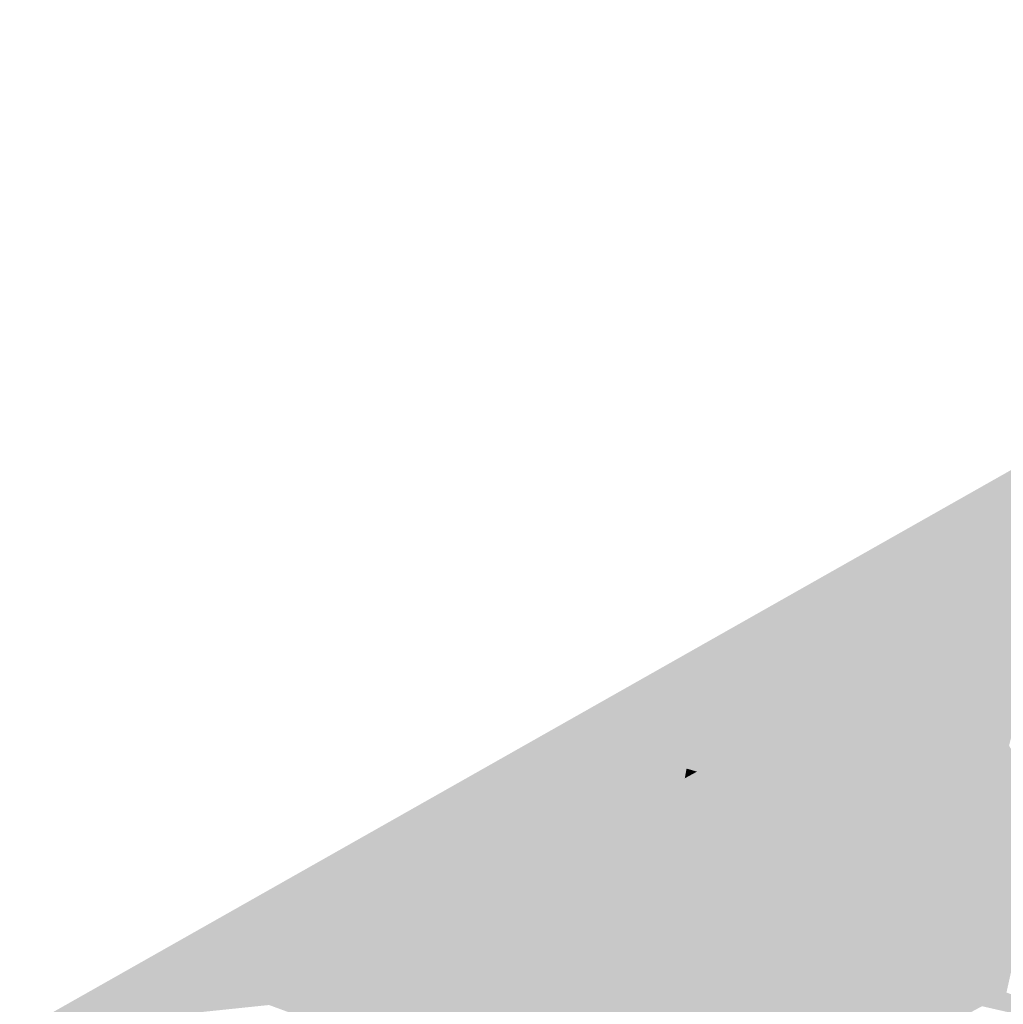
# Model space of a CAD drawing. Header units: metres. Extents: x 164696 to 183842, y 382615 to 387356.
# Tile 572 of 656: x 182672.87 to 182675.87, y 386630.75 to 386633.75. Entities that reach past the tile are written whole.
import ezdxf

# ---------------------------------------------------------------- set-up
doc = ezdxf.new("R2010")
doc.units = ezdxf.units.M
doc.layers.add('C3D-SURFACE_TINSURFACE', color=7, linetype='Continuous')

msp = doc.modelspace()

# ---------------------------------------------------------------- linework, layer by layer
at = {"layer": 'C3D-SURFACE_TINSURFACE', "color": 11, "linetype": 'Continuous', "lineweight": -3, "true_color": 0xff8585}
for points in [[(182678.3675, 386633.754), (182677.8686, 386633.5008), (182672.8697, 386630.6712)], [(182678.3675, 386633.754), (182672.8697, 386630.6712), (182674.8041, 386631.6715)], [(182678.3675, 386633.754), (182674.8041, 386631.6715), (182676.6432, 386632.6812)], [(182674.8041, 386631.6715), (182675.828, 386631.9506), (182676.6432, 386632.6812)], [(182675.828, 386631.9506), (182675.8653, 386631.9708), (182676.6432, 386632.6812)], [(182676.6432, 386632.6812), (182675.8653, 386631.9708), (182675.9025, 386631.9911)], [(182675.8666, 386631.5711), (182676.0143, 386632.0518), (182675.9771, 386632.0315)], [(182675.8847, 386631.5414), (182676.0143, 386632.0518), (182675.8666, 386631.5711)], [(182675.8666, 386631.5711), (182675.9771, 386632.0315), (182675.9398, 386632.0113)], [(182675.8666, 386631.5711), (182675.9398, 386632.0113), (182675.9025, 386631.9911)], [(182675.8666, 386631.5711), (182675.9025, 386631.9911), (182675.8653, 386631.9708)], [(182674.8041, 386631.6715), (182675.7535, 386631.909), (182675.828, 386631.9506)], [(182675.828, 386631.9506), (182675.7535, 386631.909), (182675.7907, 386631.9293)], [(182675.8666, 386631.5711), (182675.828, 386631.9506), (182675.7907, 386631.9293)], [(182675.8666, 386631.5711), (182675.8653, 386631.9708), (182675.828, 386631.9506)], [(182675.8666, 386631.5711), (182675.7907, 386631.9293), (182675.7535, 386631.909)], [(182674.8041, 386631.6715), (182675.7473, 386631.9057), (182675.7535, 386631.909)], [(182674.8041, 386631.6715), (182675.4312, 386631.8209), (182675.7473, 386631.9057)], [(182675.8666, 386631.5711), (182675.7535, 386631.909), (182675.7473, 386631.9057)], [(182675.8666, 386631.5711), (182675.7473, 386631.9057), (182675.758, 386631.8006)], [(182674.8041, 386631.6715), (182675.6044, 386631.8281), (182675.6138, 386631.8332)], [(182674.8041, 386631.6715), (182675.6138, 386631.8332), (182675.4622, 386631.8105)], [(182674.8041, 386631.6715), (182675.5951, 386631.8231), (182675.6044, 386631.8281)], [(182674.8041, 386631.6715), (182675.4037, 386631.7787), (182675.5951, 386631.8231)], [(182675.8666, 386631.5711), (182675.6044, 386631.8281), (182675.5951, 386631.8231)], [(182675.8666, 386631.5711), (182675.5951, 386631.8231), (182675.6233, 386631.7635)], [(182675.8666, 386631.5711), (182675.6138, 386631.8332), (182675.6044, 386631.8281)], [(182675.8666, 386631.5711), (182675.6839, 386631.7964), (182675.6138, 386631.8332)], [(182674.8041, 386631.6715), (182675.4056, 386631.807), (182675.4312, 386631.8209)], [(182674.8041, 386631.6715), (182675.4622, 386631.8105), (182675.4056, 386631.807)], [(182674.8041, 386631.6715), (182675.5299, 386631.7877), (182675.5392, 386631.7927)], [(182674.8041, 386631.6715), (182675.5392, 386631.7927), (182675.4037, 386631.7787)], [(182675.8666, 386631.5711), (182675.5392, 386631.7927), (182675.5299, 386631.7877)], [(182675.8666, 386631.5711), (182675.6233, 386631.7635), (182675.5392, 386631.7927)], [(182675.8666, 386631.5711), (182675.7311, 386631.7859), (182675.6839, 386631.7964)], [(182675.8666, 386631.5711), (182675.758, 386631.8006), (182675.7311, 386631.7859)], [(182674.8041, 386631.6715), (182675.4926, 386631.7674), (182675.5299, 386631.7877)], [(182674.8041, 386631.6715), (182675.4553, 386631.7472), (182675.4926, 386631.7674)], [(182675.8666, 386631.5711), (182675.4926, 386631.7674), (182675.4553, 386631.7472)], [(182675.8666, 386631.5711), (182675.5299, 386631.7877), (182675.4926, 386631.7674)], [(182674.8041, 386631.6715), (182675.4181, 386631.727), (182675.4553, 386631.7472)], [(182675.8666, 386631.5711), (182675.4553, 386631.7472), (182675.4181, 386631.727)], [(182674.8041, 386631.6715), (182675.3809, 386631.7056), (182675.4181, 386631.727)], [(182674.8041, 386631.6715), (182675.3436, 386631.6854), (182675.3809, 386631.7056)], [(182675.8666, 386631.5711), (182675.3809, 386631.7056), (182675.3436, 386631.6854)], [(182675.8666, 386631.5711), (182675.4181, 386631.727), (182675.3809, 386631.7056)], [(182674.8041, 386631.6715), (182675.3063, 386631.6652), (182675.3436, 386631.6854)], [(182675.9478, 386631.3665), (182675.3436, 386631.6854), (182675.3063, 386631.6652)], [(182675.8847, 386631.5414), (182675.8666, 386631.5711), (182675.3436, 386631.6854)], [(182675.8934, 386631.5248), (182675.8847, 386631.5414), (182675.3436, 386631.6854)], [(182675.9021, 386631.5081), (182675.8934, 386631.5248), (182675.3436, 386631.6854)], [(182675.9478, 386631.3665), (182675.9021, 386631.5081), (182675.3436, 386631.6854)], [(182674.8041, 386631.6715), (182672.8697, 386630.6712), (182674.0021, 386630.9538)], [(182674.8041, 386631.6715), (182674.0021, 386630.9538), (182674.0394, 386630.974)], [(182674.0766, 386630.9943), (182674.8041, 386631.6715), (182674.0394, 386630.974)], [(182674.0766, 386630.9943), (182674.1139, 386631.0145), (182674.8041, 386631.6715)], [(182674.1139, 386631.0145), (182674.1512, 386631.0347), (182674.8041, 386631.6715)], [(182674.1512, 386631.0347), (182674.1884, 386631.055), (182674.8041, 386631.6715)], [(182674.8041, 386631.6715), (182674.1884, 386631.055), (182674.2257, 386631.0763)], [(182674.8041, 386631.6715), (182674.2257, 386631.0763), (182674.263, 386631.0965)], [(182674.8041, 386631.6715), (182674.263, 386631.0965), (182674.3002, 386631.1168)], [(182674.3374, 386631.137), (182674.8041, 386631.6715), (182674.3002, 386631.1168)], [(182674.3374, 386631.137), (182674.3747, 386631.1572), (182674.8041, 386631.6715)], [(182674.3747, 386631.1572), (182674.412, 386631.1774), (182674.8041, 386631.6715)], [(182674.8041, 386631.6715), (182674.412, 386631.1774), (182674.4493, 386631.1977)], [(182674.8041, 386631.6715), (182674.4493, 386631.1977), (182674.4865, 386631.2179)], [(182674.5238, 386631.2381), (182674.8041, 386631.6715), (182674.4865, 386631.2179)], [(182674.5611, 386631.2584), (182674.8041, 386631.6715), (182674.5238, 386631.2381)], [(182674.5611, 386631.2584), (182674.5984, 386631.2797), (182674.8041, 386631.6715)], [(182674.5984, 386631.2797), (182674.6356, 386631.2999), (182674.8041, 386631.6715)], [(182674.8041, 386631.6715), (182674.6356, 386631.2999), (182674.6728, 386631.3202)], [(182674.8041, 386631.6715), (182674.6728, 386631.3202), (182674.7101, 386631.3404)], [(182674.8041, 386631.6715), (182674.7101, 386631.3404), (182674.8186, 386631.6433)], [(182674.8186, 386631.6433), (182674.7101, 386631.3404), (182674.7474, 386631.3606)], [(182674.8331, 386631.615), (182674.8186, 386631.6433), (182674.7474, 386631.3606)], [(182674.8041, 386631.6715), (182674.8186, 386631.6433), (182675.12, 386631.564)], [(182674.8041, 386631.6715), (182675.12, 386631.564), (182675.1573, 386631.5843)], [(182674.8041, 386631.6715), (182675.1573, 386631.5843), (182675.1945, 386631.6045)], [(182674.8041, 386631.6715), (182675.1945, 386631.6045), (182675.2318, 386631.6247)], [(182674.8041, 386631.6715), (182675.2318, 386631.6247), (182675.2691, 386631.6449)], [(182674.8041, 386631.6715), (182675.2691, 386631.6449), (182675.3063, 386631.6652)], [(182674.8331, 386631.615), (182675.0828, 386631.5438), (182674.8186, 386631.6433)], [(182674.8186, 386631.6433), (182675.0828, 386631.5438), (182675.12, 386631.564)], [(182675.0876, 386631.1284), (182675.2691, 386631.6449), (182675.2318, 386631.6247)], [(182675.1226, 386631.0657), (182675.2691, 386631.6449), (182675.0876, 386631.1284)], [(182675.1226, 386631.0657), (182675.3063, 386631.6652), (182675.2691, 386631.6449)], [(182675.9478, 386631.3665), (182675.3063, 386631.6652), (182675.1226, 386631.0657)], [(182674.8331, 386631.615), (182674.7474, 386631.3606), (182674.7846, 386631.3809)], [(182674.8476, 386631.5868), (182674.8331, 386631.615), (182674.7846, 386631.3809)], [(182674.8476, 386631.5868), (182675.0455, 386631.5236), (182674.8331, 386631.615)], [(182674.8331, 386631.615), (182675.0455, 386631.5236), (182675.0828, 386631.5438)], [(182675.0876, 386631.1284), (182675.2318, 386631.6247), (182675.1945, 386631.6045)], [(182674.8621, 386631.5585), (182674.8476, 386631.5868), (182674.7846, 386631.3809)], [(182674.8621, 386631.5585), (182675.0455, 386631.5236), (182674.8476, 386631.5868)], [(182675.0526, 386631.1911), (182675.1945, 386631.6045), (182675.1573, 386631.5843)], [(182675.0526, 386631.1911), (182675.0876, 386631.1284), (182675.1945, 386631.6045)], [(182675.0526, 386631.1911), (182675.1573, 386631.5843), (182675.12, 386631.564)], [(182674.8621, 386631.5585), (182674.7846, 386631.3809), (182674.8219, 386631.4011)], [(182674.8722, 386631.5356), (182674.8621, 386631.5585), (182674.8219, 386631.4011)], [(182674.8621, 386631.5585), (182674.8722, 386631.5356), (182675.0082, 386631.5033)], [(182674.8621, 386631.5585), (182675.0082, 386631.5033), (182675.0455, 386631.5236)], [(182675.0144, 386631.249), (182675.12, 386631.564), (182675.0828, 386631.5438)], [(182675.0314, 386631.22), (182675.12, 386631.564), (182675.0144, 386631.249)], [(182675.0314, 386631.22), (182675.0526, 386631.1911), (182675.12, 386631.564)], [(182674.8722, 386631.5356), (182674.8219, 386631.4011), (182674.8592, 386631.4213)], [(182674.8722, 386631.5356), (182674.8592, 386631.4213), (182674.9018, 386631.4711)], [(182674.8722, 386631.5356), (182674.9018, 386631.4711), (182674.9709, 386631.482)], [(182674.8722, 386631.5356), (182674.9709, 386631.482), (182675.0082, 386631.5033)], [(182674.9803, 386631.3072), (182675.0455, 386631.5236), (182675.0082, 386631.5033)], [(182674.9803, 386631.3072), (182674.9973, 386631.2781), (182675.0455, 386631.5236)], [(182674.9973, 386631.2781), (182675.0828, 386631.5438), (182675.0455, 386631.5236)], [(182674.9973, 386631.2781), (182675.0144, 386631.249), (182675.0828, 386631.5438)], [(182674.9463, 386631.3653), (182675.0082, 386631.5033), (182674.9709, 386631.482)], [(182674.9633, 386631.3362), (182675.0082, 386631.5033), (182674.9463, 386631.3653)], [(182674.9633, 386631.3362), (182674.9803, 386631.3072), (182675.0082, 386631.5033)], [(182674.9018, 386631.4711), (182674.8592, 386631.4213), (182674.8964, 386631.4415)], [(182674.9018, 386631.4711), (182674.8964, 386631.4415), (182674.9337, 386631.4618)], [(182674.9018, 386631.4711), (182674.9337, 386631.4618), (182674.9709, 386631.482)], [(182674.9314, 386631.4067), (182674.9709, 386631.482), (182674.9337, 386631.4618)], [(182674.9463, 386631.3653), (182674.9709, 386631.482), (182674.9314, 386631.4067)], [(182674.9314, 386631.4067), (182674.8964, 386631.4415), (182674.8592, 386631.4213)], [(182674.9314, 386631.4067), (182674.9337, 386631.4618), (182674.8964, 386631.4415)], [(182674.9463, 386631.3653), (182674.8592, 386631.4213), (182674.8219, 386631.4011)], [(182674.9463, 386631.3653), (182674.9314, 386631.4067), (182674.8592, 386631.4213)], [(182674.9803, 386631.3072), (182674.7846, 386631.3809), (182674.7474, 386631.3606)], [(182674.9633, 386631.3362), (182674.8219, 386631.4011), (182674.7846, 386631.3809)], [(182674.9633, 386631.3362), (182674.7846, 386631.3809), (182674.9803, 386631.3072)], [(182674.9633, 386631.3362), (182674.9463, 386631.3653), (182674.8219, 386631.4011)], [(182674.9973, 386631.2781), (182674.7474, 386631.3606), (182674.7101, 386631.3404)], [(182674.9803, 386631.3072), (182674.7474, 386631.3606), (182674.9973, 386631.2781)], [(182675.9478, 386631.3665), (182675.1226, 386631.0657), (182675.1538, 386631.014)], [(182675.957, 386631.3434), (182675.9478, 386631.3665), (182675.1538, 386631.014)], [(182675.957, 386631.3434), (182675.1538, 386631.014), (182675.1671, 386630.9863)], [(182675.9663, 386631.3203), (182675.957, 386631.3434), (182675.1671, 386630.9863)], [(182675.0314, 386631.22), (182674.6728, 386631.3202), (182674.6356, 386631.2999)], [(182675.0144, 386631.249), (182674.7101, 386631.3404), (182674.6728, 386631.3202)], [(182675.0314, 386631.22), (182675.0144, 386631.249), (182674.6728, 386631.3202)], [(182674.9973, 386631.2781), (182674.7101, 386631.3404), (182675.0144, 386631.249)], [(182675.9663, 386631.3203), (182675.1671, 386630.9863), (182675.1803, 386630.9586)], [(182675.9755, 386631.2972), (182675.9663, 386631.3203), (182675.1803, 386630.9586)], [(182675.0876, 386631.1284), (182674.6356, 386631.2999), (182674.5984, 386631.2797)], [(182675.0314, 386631.22), (182674.6356, 386631.2999), (182675.0526, 386631.1911)], [(182675.0876, 386631.1284), (182675.0526, 386631.1911), (182674.6356, 386631.2999)], [(182675.9755, 386631.2972), (182675.1803, 386630.9586), (182675.1935, 386630.9308)], [(182675.9755, 386631.2972), (182675.1935, 386630.9308), (182675.9848, 386631.2742)], [(182675.1226, 386631.0657), (182674.5611, 386631.2584), (182674.5238, 386631.2381)], [(182675.0876, 386631.1284), (182674.5984, 386631.2797), (182674.5611, 386631.2584)], [(182675.1226, 386631.0657), (182675.0876, 386631.1284), (182674.5611, 386631.2584)], [(182675.1935, 386630.9308), (182675.8021, 386630.7467), (182675.9848, 386631.2742)], [(182675.9848, 386631.2742), (182675.8021, 386630.7467), (182675.8393, 386630.7669)], [(182675.9848, 386631.2742), (182675.8393, 386630.7669), (182675.8766, 386630.7883)], [(182675.1226, 386631.0657), (182674.5238, 386631.2381), (182674.4865, 386631.2179)], [(182674.9446, 386630.2803), (182674.4493, 386631.1977), (182674.2116, 386630.5717)], [(182674.2116, 386630.5717), (182674.4493, 386631.1977), (182674.412, 386631.1774)], [(182675.1671, 386630.9863), (182674.4865, 386631.2179), (182674.4493, 386631.1977)], [(182675.1803, 386630.9586), (182674.4493, 386631.1977), (182674.9446, 386630.2803)], [(182675.1803, 386630.9586), (182675.1671, 386630.9863), (182674.4493, 386631.1977)], [(182675.1671, 386630.9863), (182675.1226, 386631.0657), (182674.4865, 386631.2179)], [(182674.2013, 386630.5977), (182674.412, 386631.1774), (182674.3747, 386631.1572)], [(182674.2013, 386630.5977), (182674.2116, 386630.5717), (182674.412, 386631.1774)], [(182674.3374, 386631.137), (182674.3002, 386631.1168), (182674.1718, 386630.6466)], [(182674.3374, 386631.137), (182674.1718, 386630.6466), (182674.2013, 386630.5977)], [(182674.3374, 386631.137), (182674.2013, 386630.5977), (182674.3747, 386631.1572)], [(182674.1718, 386630.6466), (182674.3002, 386631.1168), (182674.263, 386631.0965)], [(182674.1718, 386630.6466), (182674.263, 386631.0965), (182674.2257, 386631.0763)], [(182674.1718, 386630.6466), (182674.2257, 386631.0763), (182674.1884, 386631.055)], [(182674.1512, 386631.0347), (182674.1718, 386630.6466), (182674.1884, 386631.055)], [(182675.1671, 386630.9863), (182675.1538, 386631.014), (182675.1226, 386631.0657)], [(182674.0766, 386630.9943), (182674.1718, 386630.6466), (182674.1139, 386631.0145)], [(182674.1139, 386631.0145), (182674.1718, 386630.6466), (182674.1512, 386631.0347)], [(182674.0766, 386630.9943), (182674.0394, 386630.974), (182674.1718, 386630.6466)], [(182673.9649, 386630.9336), (182674.0021, 386630.9538), (182672.8697, 386630.6712)], [(182674.1718, 386630.6466), (182674.0021, 386630.9538), (182673.9649, 386630.9336)], [(182674.1718, 386630.6466), (182674.0394, 386630.974), (182674.0021, 386630.9538)], [(182675.1803, 386630.9586), (182674.9446, 386630.2803), (182674.9818, 386630.3005)], [(182675.1935, 386630.9308), (182675.1803, 386630.9586), (182674.9818, 386630.3005)], [(182673.9276, 386630.9134), (182673.9649, 386630.9336), (182672.8697, 386630.6712)], [(182674.1718, 386630.6466), (182673.9649, 386630.9336), (182673.9276, 386630.9134)], [(182675.1935, 386630.9308), (182674.9818, 386630.3005), (182675.0191, 386630.3208)], [(182675.2068, 386630.9031), (182675.1935, 386630.9308), (182675.0191, 386630.3208)], [(182675.1935, 386630.9308), (182675.7648, 386630.7265), (182675.8021, 386630.7467)], [(182675.1935, 386630.9308), (182675.2068, 386630.9031), (182675.7648, 386630.7265)], [(182673.8903, 386630.8931), (182673.9276, 386630.9134), (182672.8697, 386630.6712)], [(182673.853, 386630.8729), (182673.8903, 386630.8931), (182672.8697, 386630.6712)], [(182674.1718, 386630.6466), (182673.8903, 386630.8931), (182673.853, 386630.8729)], [(182674.1718, 386630.6466), (182673.9276, 386630.9134), (182673.8903, 386630.8931)], [(182675.2068, 386630.9031), (182675.0191, 386630.3208), (182675.22, 386630.8754)], [(182675.2068, 386630.9031), (182675.22, 386630.8754), (182675.7648, 386630.7265)], [(182673.853, 386630.8729), (182672.8697, 386630.6712), (182673.8158, 386630.8527)], [(182674.1718, 386630.6466), (182673.853, 386630.8729), (182673.8158, 386630.8527)], [(182675.22, 386630.8754), (182675.0191, 386630.3208), (182675.0565, 386630.341)], [(182675.2333, 386630.8477), (182675.22, 386630.8754), (182675.0565, 386630.341)], [(182675.22, 386630.8754), (182675.7275, 386630.7063), (182675.7648, 386630.7265)], [(182675.2333, 386630.8477), (182675.7275, 386630.7063), (182675.22, 386630.8754)], [(182672.8697, 386630.6712), (182673.7786, 386630.8313), (182673.8158, 386630.8527)], [(182674.1718, 386630.6466), (182673.8158, 386630.8527), (182673.7786, 386630.8313)], [(182675.2333, 386630.8477), (182675.0565, 386630.341), (182675.0937, 386630.3612)], [(182675.2465, 386630.82), (182675.2333, 386630.8477), (182675.0937, 386630.3612)], [(182675.2333, 386630.8477), (182675.6902, 386630.686), (182675.7275, 386630.7063)], [(182675.2465, 386630.82), (182675.6902, 386630.686), (182675.2333, 386630.8477)], [(182672.8697, 386630.6712), (182673.7413, 386630.8111), (182673.7786, 386630.8313)], [(182672.8697, 386630.6712), (182673.704, 386630.7909), (182673.7413, 386630.8111)], [(182674.1718, 386630.6466), (182673.7413, 386630.8111), (182673.704, 386630.7909)], [(182674.1718, 386630.6466), (182673.7786, 386630.8313), (182673.7413, 386630.8111)], [(182675.2465, 386630.82), (182675.0937, 386630.3612), (182675.131, 386630.3815)], [(182675.2707, 386630.7728), (182675.2465, 386630.82), (182675.131, 386630.3815)], [(182675.2465, 386630.82), (182675.653, 386630.6658), (182675.6902, 386630.686)], [(182675.2465, 386630.82), (182675.2707, 386630.7728), (182675.653, 386630.6658)], [(182672.8697, 386630.6712), (182673.6667, 386630.7706), (182673.704, 386630.7909)], [(182674.1718, 386630.6466), (182673.704, 386630.7909), (182673.6667, 386630.7706)], [(182675.2707, 386630.7728), (182675.131, 386630.3815), (182675.1683, 386630.4017)], [(182675.2707, 386630.7728), (182675.1683, 386630.4017), (182675.2056, 386630.4219)], [(182675.3031, 386630.7205), (182675.2707, 386630.7728), (182675.2056, 386630.4219)], [(182675.2707, 386630.7728), (182675.6156, 386630.6456), (182675.653, 386630.6658)], [(182675.2707, 386630.7728), (182675.3031, 386630.7205), (182675.6156, 386630.6456)], [(182676.3852, 386630.6134), (182675.8766, 386630.7883), (182675.8393, 386630.7669)], [(182672.8697, 386630.6712), (182673.6295, 386630.7504), (182673.6667, 386630.7706)], [(182674.2215, 386630.5327), (182673.6667, 386630.7706), (182673.6295, 386630.7504)], [(182674.2215, 386630.5327), (182674.1718, 386630.6466), (182673.6667, 386630.7706)], [(182676.3852, 386630.6134), (182675.8393, 386630.7669), (182675.8021, 386630.7467)]]:
    msp.add_solid(points, dxfattribs=at)
at = {"layer": 'C3D-SURFACE_TINSURFACE', "color": 1, "linetype": 'Continuous', "lineweight": -3, "true_color": 0xe60000}
for points in [[(182675.4056, 386631.807), (182675.679, 386631.8686), (182675.7163, 386631.8888)], [(182675.4056, 386631.807), (182675.7163, 386631.8888), (182675.4312, 386631.8209)], [(182675.7473, 386631.9057), (182675.4312, 386631.8209), (182675.7163, 386631.8888)], [(182675.7311, 386631.7859), (182675.7163, 386631.8888), (182675.679, 386631.8686)], [(182675.7473, 386631.9057), (182675.7163, 386631.8888), (182675.758, 386631.8006)], [(182675.7311, 386631.7859), (182675.758, 386631.8006), (182675.7163, 386631.8888)], [(182675.4622, 386631.8105), (182675.679, 386631.8686), (182675.4056, 386631.807)], [(182675.4622, 386631.8105), (182675.6417, 386631.8484), (182675.679, 386631.8686)], [(182675.6839, 386631.7964), (182675.679, 386631.8686), (182675.6417, 386631.8484)], [(182675.6839, 386631.7964), (182675.7311, 386631.7859), (182675.679, 386631.8686)], [(182675.5951, 386631.8231), (182675.4037, 386631.7787), (182675.5672, 386631.8079)], [(182675.6138, 386631.8332), (182675.6417, 386631.8484), (182675.4622, 386631.8105)], [(182675.5951, 386631.8231), (182675.5672, 386631.8079), (182675.6233, 386631.7635)], [(182675.6138, 386631.8332), (182675.6839, 386631.7964), (182675.6417, 386631.8484)], [(182675.5392, 386631.7927), (182675.5672, 386631.8079), (182675.4037, 386631.7787)], [(182675.5392, 386631.7927), (182675.6233, 386631.7635), (182675.5672, 386631.8079)]]:
    msp.add_solid(points, dxfattribs=at)

doc.saveas('drawing.dxf')
